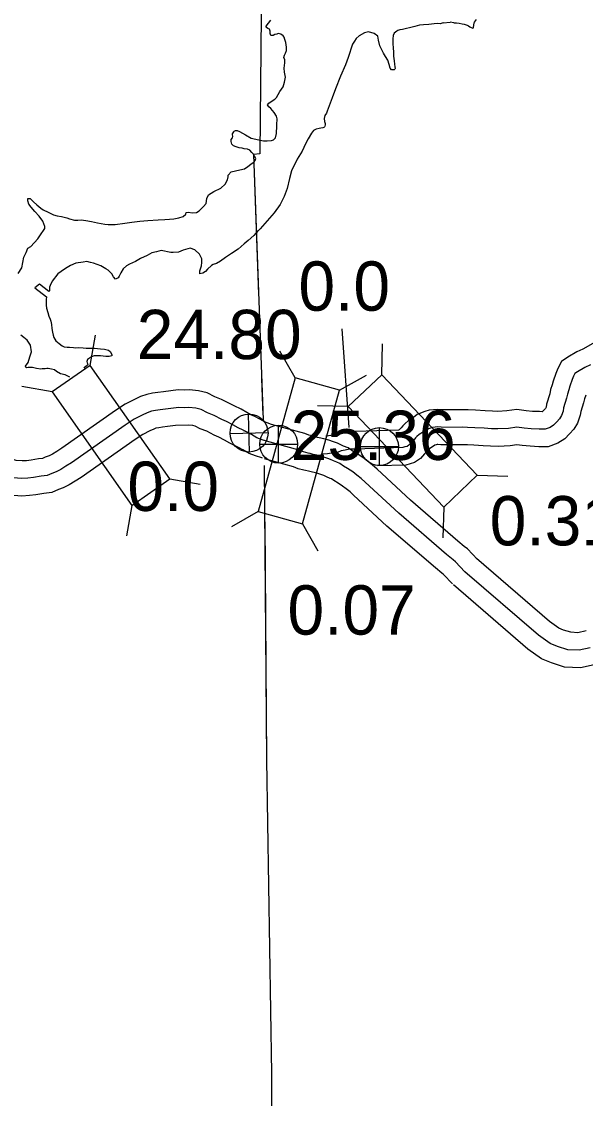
# Model space of a CAD drawing. Extents: x 31699 to 244310, y -8841 to 11474.
# Drawn here: x 144701 to 145024, y 1505 to 2121 of the extents above; entities that cross this region are included whole.
import ezdxf

# ---------------------------------------------------------------- set-up
doc = ezdxf.new("R2010")
doc.units = 0
for name, color, linetype in [('B_Logo', 7, 'Continuous'), ('Level 21', 7, 'Continuous'), ('Level 55', 7, 'Continuous'), ('R_Draft', 7, 'Continuous'), ('R_Logo', 7, 'Continuous'), ('R_XS_EARTHWORK_STAGE1', 7, 'Continuous'), ('S_WALL', 7, 'Continuous'), ('S_WALL_ANNOT', 7, 'Continuous')]:
    doc.layers.add(name, color=color, linetype=linetype)

msp = doc.modelspace()

# ---------------------------------------------------------------- linework, layer by layer
at = {"layer": 'B_Logo'}
for points in [[(145026.66, 1925.35), (145023.37, 1923.91), (145019.17, 1921.43), (145017.74, 1920.39), (145016.91, 1918.96), (145016.11, 1916.93), (145014.83, 1913.15), (145014.3, 1910.99), (145013.44, 1908.56), (145012.98, 1906.27), (145011.21, 1900.81), (145011, 1898.93), (145010.08, 1896.43), (145008.94, 1894.52), (145007.33, 1892.73), (145005.52, 1890.81), (145003.62, 1889.61), (145000.72, 1888.58), (144997.31, 1888.61), (144992.76, 1888.8), (144988.75, 1889.14), (144984.52, 1889.74), (144979.73, 1889.05), (144973.73, 1888.72), (144970.06, 1888.87), (144965.91, 1889.14), (144960.42, 1889.43), (144956.34, 1889.64), (144953.27, 1889.74)], [(144791.41, 1901.04), (144783.67, 1900.02), (144780.67, 1899.7), (144778.07, 1899.25), (144775.68, 1898.81), (144773.29, 1897.97), (144770.31, 1896.58), (144765.75, 1894.24), (144760.73, 1890.95), (144729.94, 1869.33), (144726.84, 1867.4), (144723.87, 1865.62), (144721.22, 1864.3), (144718.77, 1863.33), (144716.05, 1862.21), (144712.59, 1861.69), (144708.27, 1861.01), (144705.07, 1860.63), (144701.67, 1860.44), (144696.59, 1860.82), (144693.97, 1861.57), (144691.42, 1862.53), (144689.94, 1863.04)], [(144840.01, 1882.23), (144838.41, 1882.73), (144835.97, 1883.71), (144832.84, 1885.54), (144830.32, 1886.85), (144828.01, 1887.97), (144825.28, 1889.41), (144822.22, 1891.17), (144818.55, 1892.98), (144815.9, 1894.22), (144811.54, 1896.47), (144807.75, 1898.01), (144804.14, 1899.82), (144800.98, 1900.58), (144797.09, 1900.97), (144794.76, 1900.89), (144791.41, 1901.04)], [(144956.34, 1889.64), (144941.33, 1889.72), (144939.12, 1889.85), (144937.93, 1889.74), (144936.33, 1889.55), (144935.21, 1889.24), (144932.57, 1888.14), (144930.88, 1886.88), (144929.64, 1886.17), (144928.66, 1885.6), (144927.43, 1884.42), (144926.59, 1883.59), (144925.57, 1882.41), (144924.47, 1881.37), (144922.87, 1879.51), (144921.76, 1878.8), (144920.5, 1878.43), (144919.38, 1878.05), (144892.37, 1877.23), (144888.96, 1877.1), (144886.31, 1876.68), (144884.12, 1876.2), (144882.34, 1875.53), (144876.37, 1874.59), (144873.5, 1874.35), (144871.87, 1873.29)], [(144871.87, 1873.29), (144869.24, 1873.93), (144868.03, 1874.22), (144866.35, 1874.7), (144865.2, 1874.99), (144862.64, 1875.57), (144860.13, 1876.61), (144841.52, 1881.77), (144838.41, 1882.73), (144835.97, 1883.71), (144832.84, 1885.54), (144830.32, 1886.85), (144828.53, 1887.72)], [(144954.88, 1807.16), (144949.43, 1812.82), (144948.05, 1813.98), (144944.41, 1816.99), (144916.98, 1840.61), (144897.92, 1858.38), (144895.5, 1860.5), (144893.03, 1862.35), (144890.7, 1864.2), (144887.76, 1866.1), (144885.5, 1867.56), (144883.38, 1869.02), (144881.68, 1869.69), (144879.79, 1870.5), (144878.09, 1871.3), (144876.4, 1871.91), (144874.23, 1872.7), (144871.87, 1873.29)], [(145026.44, 1763.63), (145020.14, 1762.29), (145013.58, 1762.61), (145007.78, 1764.43), (145003.59, 1766.24), (144996.96, 1770.9), (144954.88, 1807.16)]]:
    msp.add_lwpolyline(points, dxfattribs=at)
at = {"layer": 'Level 21'}
for p, q in [((144831.7, 1875.54), (144831.2, 1897.24)), ((144848.38, 1869.2), (144848.38, 1890.87)), ((144906, 1867.83), (144906, 1889.5)), ((144820.6, 1886.14), (144842.3, 1886.64)), ((144837.55, 1880.03), (144859.21, 1880.03)), ((144895.17, 1878.66), (144916.83, 1878.66))]:
    msp.add_line(p, q, dxfattribs=at)
for centre, radius in [((144831.45, 1886.39), 10.85), ((144848.38, 1880.03), 10.83), ((144906, 1878.66), 10.83)]:
    msp.add_circle(centre, radius, dxfattribs=at)
at = {"layer": 'Level 55'}
for points in [[(145028.05, 1937.5), (145022.25, 1934.33), (145018.81, 1932.83), (145013.67, 1929.8), (145010.13, 1927.21), (145007.89, 1923.32), (145006.72, 1920.38), (145005.22, 1915.96), (145004.7, 1913.86), (145003.77, 1911.23), (145003.29, 1908.81), (145001.38, 1902.91), (145001.2, 1901.25), (145001.02, 1900.77), (145000.86, 1900.5), (144999.97, 1899.51), (144999.15, 1898.64), (144999.03, 1898.6), (144997.55, 1898.61), (144993.39, 1898.78), (144989.87, 1899.08), (144984.51, 1899.84), (144978.75, 1899.01), (144973.67, 1898.73), (144970.58, 1898.86), (144966.5, 1899.12), (144960.94, 1899.42), (144956.76, 1899.63), (144953.6, 1899.73)], [(144790.98, 1911.07), (144782.48, 1909.95), (144779.3, 1909.61), (144776.32, 1909.1), (144773.09, 1908.5), (144769.51, 1907.24), (144765.91, 1905.57), (144760.7, 1902.89), (144755.12, 1899.22), (144724.43, 1877.68), (144721.63, 1875.94), (144719.06, 1874.4), (144717.14, 1873.44), (144715.02, 1872.6), (144713.37, 1871.92), (144711.07, 1871.57), (144706.89, 1870.92), (144704.19, 1870.59), (144701.76, 1870.46), (144698.37, 1870.71), (144697.13, 1871.07), (144694.81, 1871.94), (144693.2, 1872.5)], [(144840.88, 1892.51), (144840.38, 1892.71), (144837.67, 1894.29), (144834.81, 1895.78), (144832.53, 1896.89), (144830.11, 1898.17), (144826.92, 1900), (144822.88, 1901.99), (144820.32, 1903.19), (144815.72, 1905.57), (144811.87, 1907.13), (144807.6, 1909.28), (144802.66, 1910.46), (144797.42, 1910.99), (144794.8, 1910.9), (144790.98, 1911.07)], [(145023.89, 1908.12), (145023.1, 1905.89), (145022.67, 1903.74), (145021.04, 1898.7), (145020.81, 1896.62), (145019.14, 1892.09), (145017.02, 1888.55), (145014.69, 1885.96), (145011.94, 1883.03), (145008.01, 1880.56), (145002.4, 1878.57), (144997.07, 1878.61), (144992.13, 1878.81), (144987.62, 1879.2), (144984.53, 1879.63), (144980.72, 1879.09), (144973.8, 1878.71), (144969.53, 1878.89), (144965.32, 1879.16), (144959.91, 1879.45), (144955.93, 1879.65), (144952.94, 1879.75)], [(144956.4, 1899.64), (144941.64, 1899.72), (144938.94, 1899.87), (144936.88, 1899.68), (144934.41, 1899.39), (144931.95, 1898.72), (144927.58, 1896.9), (144925.39, 1895.26), (144924.64, 1894.83), (144922.6, 1893.64), (144920.44, 1891.57), (144919.3, 1890.44), (144918.35, 1889.35), (144917.22, 1888.28), (144916.96, 1887.98), (144892.03, 1887.22), (144887.99, 1887.08), (144884.44, 1886.5), (144881.29, 1885.81), (144879.78, 1885.25), (144875.42, 1884.56)], [(144789.48, 1890.7), (144784.85, 1890.08), (144782.04, 1889.79), (144779.82, 1889.41), (144778.26, 1889.12), (144777.07, 1888.7), (144774.71, 1887.6), (144770.79, 1885.59), (144766.35, 1882.67), (144735.45, 1860.98), (144732.05, 1858.87), (144728.68, 1856.84), (144725.3, 1855.17), (144722.52, 1854.06), (144718.74, 1852.51), (144714.11, 1851.8), (144709.64, 1851.11), (144705.95, 1850.66), (144701.57, 1850.41), (144694.81, 1850.92), (144690.82, 1852.08), (144688.03, 1853.12), (144686.68, 1853.59)], [(144839.14, 1872.05), (144838.71, 1872.17), (144835.06, 1873.29), (144831.57, 1874.7), (144828, 1876.78), (144825.82, 1877.92), (144823.49, 1879.05), (144820.46, 1880.65), (144817.51, 1882.34), (144814.21, 1883.97), (144811.48, 1885.25), (144807.36, 1887.38), (144803.62, 1888.89), (144800.69, 1890.36), (144799.3, 1890.7), (144796.76, 1890.95), (144789.48, 1890.7)], [(144874.25, 1883), (144871.6, 1883.65), (144870.56, 1883.9), (144868.94, 1884.35), (144867.54, 1884.71), (144865.69, 1885.13), (144863.41, 1886.08), (144844.33, 1891.37), (144841.76, 1892.16), (144840.38, 1892.71), (144839.03, 1893.5)], [(144962.08, 1814.1), (144956.26, 1820.15), (144954.45, 1821.67), (144950.85, 1824.63), (144923.66, 1848.06), (144904.63, 1865.79), (144901.81, 1868.27), (144899.14, 1870.27), (144896.53, 1872.34), (144893.18, 1874.5), (144891.05, 1875.88), (144888.12, 1877.89), (144885.48, 1878.95), (144883.88, 1879.62), (144881.94, 1880.55), (144879.8, 1881.31), (144877.16, 1882.28), (144874.28, 1883)], [(144956.29, 1879.64), (144941.03, 1879.73), (144939.3, 1879.82), (144938.97, 1879.79), (144938.35, 1879.72), (144937.56, 1879.39), (144936.38, 1878.51), (144934.72, 1877.55), (144934.42, 1877.27), (144933.89, 1876.74), (144932.79, 1875.48), (144931.72, 1874.47), (144929.48, 1871.87), (144925.97, 1869.63), (144923.53, 1868.89), (144921.15, 1868.1), (144904.96, 1867.61)], [(144869.5, 1863.57), (144866.89, 1864.21), (144865.51, 1864.54), (144863.75, 1865.04), (144862.86, 1865.27), (144859.59, 1866), (144856.86, 1867.14), (144840.21, 1871.75)], [(144947.68, 1800.23), (144942.6, 1805.5), (144941.66, 1806.29), (144937.96, 1809.34), (144910.31, 1833.16), (144891.21, 1850.96), (144889.2, 1852.73), (144886.92, 1854.43), (144884.86, 1856.07), (144882.33, 1857.7), (144879.95, 1859.24), (144878.63, 1860.15), (144877.89, 1860.44), (144875.69, 1861.37), (144874.24, 1862.06), (144872.99, 1862.51), (144871.3, 1863.13), (144869.47, 1863.58)], [(145024.19, 1773.37), (145019.33, 1772.34), (145015.36, 1772.54), (145011.26, 1773.82), (145008.49, 1775.01), (145003.12, 1778.8), (144961.41, 1814.74)], [(145028.68, 1753.88), (145020.94, 1752.24), (145011.81, 1752.69), (145004.3, 1755.04), (144998.68, 1757.46), (144990.8, 1763.01), (144948.35, 1799.59)]]:
    msp.add_lwpolyline(points, dxfattribs=at)
at = {"layer": 'R_Draft'}
for points in [[(144836.08, 2054.16), (144837.76, 2053.79), (144839.71, 2053.39), (144841.85, 2053.33), (144844.38, 2053.49), (144845.43, 2053.86), (144846.52, 2055.1), (144847.24, 2057.6), (144847.2, 2058.67), (144847.26, 2060.74), (144847.39, 2062.55), (144847.54, 2065.9), (144847.15, 2067.49), (144845.87, 2069.51), (144843.93, 2071.72), (144842.69, 2072.68), (144842.04, 2073.92), (144842.68, 2074.81), (144843.46, 2075.51), (144846.14, 2077.07), (144847.17, 2078.18), (144849.12, 2081.52), (144850.89, 2084.19), (144851.8, 2086.9), (144852.23, 2089.79), (144851.8, 2092.51), (144851.58, 2094.91), (144851.94, 2097.86), (144851.87, 2099.67), (144851.29, 2100.98), (144851.64, 2102.33), (144852.34, 2103.36), (144852.88, 2104.98), (144852.88, 2106.85), (144852.46, 2109.44), (144851.92, 2111.3), (144851.48, 2112.55), (144850.92, 2113.27), (144849.55, 2114.29), (144848.2, 2114.57), (144847.27, 2114.34), (144846.28, 2114.04), (144845.23, 2113.53), (144844.57, 2113.44), (144843.83, 2113.55), (144843.45, 2114.74), (144843.61, 2115.95), (144843.23, 2117.2), (144842.22, 2117.57), (144841.4, 2118.07), (144840.98, 2118.46), (144841.17, 2118.87), (144843.98, 2122.31)], [(144948.56, 2120.84), (144950.03, 2120.69), (144951.51, 2120.47), (144953.25, 2120.19), (144954.39, 2120.02), (144955, 2119.84), (144956.15, 2119.41), (144956.96, 2118.97), (144957.58, 2118.46), (144958.05, 2118.34), (144958.46, 2118.02), (144959.28, 2117.64), (144959.8, 2117.99), (144960.02, 2119.6), (144960.05, 2120.54), (144960.23, 2121.21), (144961.39, 2122.59)], [(144942.47, 2120.74), (144940.75, 2120.27), (144939.21, 2120.28), (144937.28, 2120.14), (144934.22, 2119.77), (144931.16, 2119.53), (144928.89, 2119.38), (144926.25, 2118.68), (144923.21, 2117.84), (144921.42, 2117.51), (144919.1, 2116.96), (144917.57, 2116.7), (144916.45, 2116.46), (144915.86, 2115.91), (144914.43, 2114.79), (144913.75, 2113.43), (144913.61, 2111.68), (144913.71, 2108.88), (144913.81, 2106.28), (144913.95, 2104.21), (144914.1, 2101.74), (144914.4, 2098.95), (144914.53, 2097.22), (144914.79, 2095.62), (144914.89, 2094.76), (144914.7, 2094.21), (144914.45, 2093.94), (144913.98, 2093.85), (144912.91, 2093.95), (144912.14, 2094.93), (144911.53, 2097.04), (144910.78, 2099.42), (144909.44, 2101.51), (144908.23, 2103.34), (144906.21, 2107.55), (144905.49, 2110.93), (144905.01, 2113.05), (144902.89, 2114.71), (144899.78, 2115.6), (144897.46, 2115.12), (144894.45, 2113.34), (144892.71, 2111.74), (144891.69, 2110.3), (144890.68, 2108.66), (144888.08, 2101.02), (144886.57, 2096.82), (144883.8, 2090.24), (144880.91, 2083.06), (144878.96, 2077.97), (144876.03, 2070.38), (144875.73, 2069.24), (144874.85, 2067.8), (144874.37, 2066.18), (144874.64, 2064.45), (144875.02, 2063.2), (144875.04, 2062.53), (144874.87, 2061.79), (144874.68, 2061.38), (144874.29, 2060.97), (144873.7, 2060.75), (144872.57, 2060.5), (144871.58, 2060.34), (144869.79, 2060.07), (144868.35, 2059.22), (144867.07, 2057.7), (144865.24, 2054.5), (144863.81, 2051.64), (144861.76, 2047.42), (144858.98, 2042.85), (144855.75, 2036.25), (144854.57, 2031.86), (144853.3, 2026.2), (144851.47, 2021.53), (144849.16, 2016.97), (144845.79, 2012.17), (144841.89, 2007.55), (144837.77, 2003.13), (144835.76, 2001.01)], [(144942.47, 2120.74), (144946.48, 2121.23)], [(144948.56, 2120.84), (144946.48, 2121.23)], [(144796.9, 2012.57), (144798.98, 2012.24), (144801.45, 2012.4), (144802.88, 2013.39), (144805.39, 2015.88), (144806.87, 2017.6), (144807.37, 2020.3), (144808.23, 2022.46), (144811.37, 2024.31), (144815.3, 2026.39), (144817.83, 2028.49), (144819.14, 2031.01), (144819.55, 2032.76), (144819.51, 2033.69), (144821.31, 2035.69), (144826.15, 2036.8), (144828.79, 2037.43), (144830.75, 2038.7), (144832.51, 2040.1), (144834.4, 2041.37), (144835.04, 2042.13), (144835.33, 2043.21), (144834.61, 2044.65), (144833.77, 2045.83), (144833.14, 2046.61), (144831.96, 2047.97), (144830.6, 2048.65), (144828.72, 2048.86), (144827.44, 2049.08), (144825.76, 2049.42), (144824.07, 2049.96), (144822.59, 2050.44), (144821.68, 2051.41), (144821.23, 2052.93), (144821.32, 2054.14), (144822.02, 2054.97), (144822.19, 2055.84), (144822.09, 2056.91), (144822.07, 2057.37), (144822.7, 2058.47), (144822.95, 2058.88), (144823.67, 2059.23), (144824.67, 2059.27), (144826.1, 2058.65), (144829.37, 2056.83), (144832.58, 2054.81), (144833.65, 2054.71), (144837.76, 2053.79), (144837.82, 2053.77)], [(144699.53, 1977.5), (144701.54, 1980.78), (144702.24, 1983.75), (144702.72, 1986.97), (144704.1, 1989.56), (144705.02, 1992), (144706.71, 1993.06), (144710.7, 1997.28), (144711.91, 1999.06), (144714.7, 2003.17), (144714.72, 2004.31), (144713.61, 2007.41), (144711.51, 2010.27), (144709.07, 2012.93), (144706.98, 2015.39), (144705.58, 2017.15), (144704.98, 2019), (144705.07, 2020.34), (144706.4, 2020.45), (144708.21, 2018.44), (144710.14, 2016.71), (144712.41, 2014.85), (144713.71, 2013.89), (144716.7, 2012.53), (144719.76, 2011.1), (144721.78, 2010.57), (144724.33, 2010.13), (144727.23, 2009.36), (144728.92, 2008.69), (144731.62, 2008.05), (144733.69, 2008.05), (144735.49, 2008.12), (144738.17, 2007.88), (144741.33, 2007.26), (144744.76, 2006.58), (144749.07, 2005.66), (144750.94, 2005.53), (144752.27, 2005.57), (144755.01, 2005.6), (144760.4, 2006.26), (144764.45, 2006.87), (144768.97, 2007.44), (144773.69, 2007.87), (144779.43, 2008.14), (144783.36, 2008.42), (144786.02, 2008.58), (144788.55, 2008.8), (144791.41, 2009.3), (144793.78, 2010.12), (144795.27, 2011.44), (144795.57, 2012.32), (144796.9, 2012.57)], [(144836.75, 2002.06), (144834.17, 1999.33), (144831, 1996.41), (144828.73, 1994.46), (144825.23, 1991.52), (144821.52, 1988.92), (144817.99, 1986.66), (144815.06, 1984.68), (144812.84, 1983.27), (144810.99, 1982.73), (144809.95, 1982.03), (144807.75, 1980.08), (144806.52, 1978.76), (144805.02, 1977.77), (144803.37, 1977.38), (144803.3, 1977.38), (144803.24, 1979.11), (144804.2, 1982.02), (144804.54, 1983.77), (144804.4, 1985.97), (144803.17, 1988.6), (144800.54, 1991.12), (144797.83, 1992.02)], [(144797.83, 1992.02), (144793.87, 1990.81), (144791.18, 1989.65), (144788.04, 1989.53), (144786.77, 1989.49), (144781.26, 1990.63), (144778.48, 1990), (144775.83, 1989.37), (144773.15, 1987.74), (144769.47, 1986.13), (144766.52, 1984.49), (144763.17, 1982.97), (144761.34, 1981.84), (144759.52, 1980.3), (144758.14, 1977.85), (144757.27, 1976.08), (144756.7, 1975.12), (144755.06, 1974.33), (144754.08, 1975.56), (144753.08, 1977.4), (144750.87, 1979.53), (144749.65, 1980.15), (144746.78, 1981.85), (144742.58, 1983.44), (144740.83, 1983.85), (144738.68, 1984.31), (144736.62, 1984.1), (144732.5, 1983.48), (144729.48, 1982.04), (144726.6, 1980.4), (144724.06, 1978.71), (144722.24, 1977.31), (144718.84, 1973.24), (144717.86, 1970.73), (144717.37, 1969.71), (144717.37, 1967.64), (144717.12, 1967.23), (144711.63, 1971.52), (144709.03, 1969.28), (144715.76, 1964.31), (144715.55, 1962.7), (144715.54, 1961.16), (144715.53, 1959.49), (144715.72, 1957.76), (144716.48, 1955.25), (144717.09, 1953.13), (144717.75, 1951.48), (144718.13, 1950.23), (144718.47, 1948.37), (144718.81, 1946.17), (144719.15, 1944.12), (144719.55, 1942.39), (144719.8, 1940.93), (144721.07, 1939.1), (144722.86, 1937.56), (144724.64, 1936.29), (144725.73, 1935.66), (144727.48, 1935.46), (144728.88, 1935.37), (144731.16, 1935.25), (144732.49, 1935.17), (144734.23, 1935.23), (144736.71, 1935.05), (144738.38, 1934.97), (144740.45, 1934.98), (144743.12, 1934.81), (144744.8, 1934.67), (144746.47, 1934.59), (144748.82, 1934.41), (144751.17, 1933.83), (144752.07, 1933.06), (144753.06, 1931.35), (144753.03, 1930.55), (144751.57, 1930.1), (144749.64, 1930.09), (144746.55, 1930.45), (144745.08, 1930.6), (144742.94, 1930.59), (144741.43, 1929.94), (144739.21, 1928.39), (144738.79, 1927.3), (144738.88, 1926.5), (144739.37, 1925.79), (144739.07, 1925.11), (144738.09, 1924.4), (144737.5, 1924.12), (144737.04, 1923.45)], [(144728.94, 1918.26), (144726.31, 1919.58), (144723.75, 1920.29), (144721.37, 1921.47), (144720.26, 1922.43), (144718.51, 1922.91), (144716.69, 1923.24), (144715.89, 1923.22), (144714.9, 1923.11), (144713.3, 1922.99), (144712.5, 1922.89), (144709.95, 1923.2), (144707.66, 1923.86), (144706.26, 1923.88), (144705.79, 1923.79), (144705.26, 1923.77), (144704.19, 1923.6), (144703.99, 1923.66), (144703.63, 1924.52), (144705.15, 1926.64), (144706.24, 1930.02), (144707.07, 1932.73), (144706.47, 1936.51), (144704.56, 1939.45), (144702.7, 1940.99), (144701.05, 1942.4)]]:
    msp.add_lwpolyline(points, dxfattribs=at)
at = {"layer": 'R_Logo'}
for points in [[(144839.32, 2224.59), (144837.71, 2045.83), (144833.98, 2045.57), (144836.88, 1965.59)], [(144839.32, 2224.59), (144837.71, 2045.83), (144833.98, 2045.57), (144839.47, 1893.98)], [(144838.61, 1917.65), (144839.38, 1896.55)], [(144840.17, 1867.83), (144841.5, 1699.59), (144844.32, 1520.45), (144844.38, 1502.07)], [(144840.43, 1835.59), (144841.5, 1699.59), (144844.32, 1520.45), (144844.38, 1502.07)]]:
    msp.add_lwpolyline(points, dxfattribs=at)
at = {"layer": 'R_XS_EARTHWORK_STAGE1'}
for p, q in [((144740.61, 1925.04), (144743.64, 1942.38)), ((144907.35, 1919.71), (144907.81, 1937.31)), ((144857.79, 1917.85), (144849.11, 1933.17)), ((144883.23, 1910.81), (144898.54, 1919.48)), ((144719, 1909.87), (144701.67, 1912.91)), ((144888.19, 1901.55), (144870.6, 1902.01)), ((144786.12, 1860.23), (144803.46, 1857.19)), ((144961.86, 1862.26), (144979.45, 1861.79)), ((144764.51, 1845.06), (144761.48, 1827.72)), ((144836.66, 1841.52), (144821.35, 1832.85)), ((144942.7, 1844.09), (144942.24, 1826.49)), ((144862.1, 1834.48), (144870.78, 1819.17))]:
    msp.add_line(p, q, dxfattribs=at)
for points in [[(144786.12, 1860.23), (144740.61, 1925.04), (144719, 1909.87), (144764.51, 1845.06)], [(144888.19, 1901.55), (144942.7, 1844.09), (144961.86, 1862.26), (144907.35, 1919.71)], [(144857.79, 1917.85), (144836.66, 1841.52), (144862.1, 1834.48), (144883.23, 1910.81)]]:
    msp.add_lwpolyline(points, close=True, dxfattribs=at)
at = {"layer": 'S_WALL_ANNOT'}
msp.add_line((144884.55, 1945.85), (144888.47, 1889.52), dxfattribs=at)

# ---------------------------------------------------------------- texts
at = {"layer": 'S_WALL'}
for s, p in [('24.80', (144767.3, 1928.63)), ('0.31', (144969.01, 1822.23)), ('0.07', (144853.45, 1771.25))]:
    msp.add_text(s, height=28.16, dxfattribs=at).set_placement(p)
at = {"layer": 'S_WALL_ANNOT'}
for s, p in [('0.0', (144859.71, 1956.29)), ('25.36', (144855.25, 1871.04)), ('0.0', (144761.93, 1841.91))]:
    msp.add_text(s, height=28.16, dxfattribs=at).set_placement(p)

doc.saveas('drawing.dxf')
